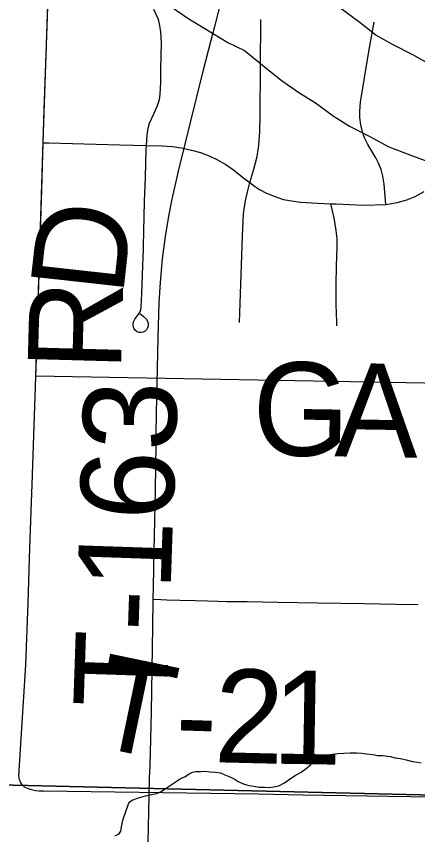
# Model space of a CAD drawing. Extents: x 2.4 to 73.1, y 4.5 to 25.6.
# Drawn here: x 48.3282 to 48.4503, y 21.5419 to 21.7904 of the extents above; entities that cross this region are included whole.
import ezdxf

# ---------------------------------------------------------------- set-up
doc = ezdxf.new("R2010")
doc.units = 0
for name, color, linetype in [('GM_X_City_Street', 7, 'Continuous'), ('GM_X_County_Road', 7, 'Continuous'), ('GM_X_County_Road_Text', 7, 'Continuous'), ('GM_X_Major_River', 7, 'Continuous'), ('GM_X_Minor_River', 7, 'Continuous'), ('GM_X_Section', 7, 'Continuous'), ('GM_X_Township_Road', 7, 'Continuous'), ('GM_X_Township_Road_Text', 7, 'Continuous')]:
    doc.layers.add(name, color=color, linetype=linetype)

msp = doc.modelspace()

# ---------------------------------------------------------------- linework, layer by layer
at = {"layer": 'GM_X_City_Street'}
for points in [[(48.36583, 21.7002), (48.36681, 21.69941), (48.36783, 21.69843), (48.36825, 21.69759), (48.36837, 21.69699), (48.36835, 21.69637), (48.36818, 21.69578), (48.36784, 21.69525), (48.36739, 21.69484), (48.36684, 21.69454), (48.36623, 21.69441), (48.36562, 21.69444), (48.36503, 21.69465), (48.36452, 21.695), (48.36412, 21.69548), (48.36386, 21.69604), (48.36375, 21.69665), (48.36379, 21.69726), (48.36397, 21.69786), (48.36425, 21.69841), (48.3652, 21.69965), (48.36586, 21.70069), (48.36607, 21.70127), (48.36622, 21.70218), (48.36643, 21.70623), (48.36669, 21.71461), (48.36676, 21.71522), (48.36673, 21.71555), (48.3668, 21.71615), (48.36726, 21.73419), (48.3675, 21.74164), (48.36775, 21.75004), (48.36783, 21.75121), (48.36804, 21.75437), (48.36832, 21.75652), (48.36879, 21.758), (48.37007, 21.76084), (48.37121, 21.76339), (48.37175, 21.76517), (48.37197, 21.7667), (48.37214, 21.77042), (48.37219, 21.77447), (48.37237, 21.78239), (48.3722, 21.7856), (48.37188, 21.78766), (48.37146, 21.78946), (48.37006, 21.79251)], [(48.39925, 21.73995), (48.40051, 21.744), (48.40147, 21.74791), (48.40196, 21.7513), (48.40229, 21.75532), (48.40243, 21.76029), (48.40261, 21.78952)], [(48.44065, 21.73334), (48.44018, 21.73946), (48.43974, 21.74186), (48.43917, 21.74389), (48.43839, 21.74588), (48.43756, 21.7475), (48.43517, 21.75152), (48.4342, 21.75352), (48.43355, 21.75532), (48.43302, 21.75748), (48.43273, 21.75969), (48.43268, 21.7616), (48.43294, 21.76443), (48.43547, 21.7798), (48.43704, 21.78867)], [(48.33641, 21.75207), (48.33808, 21.75202), (48.35976, 21.75141), (48.36783, 21.75121), (48.37252, 21.75109), (48.37565, 21.75087), (48.37845, 21.75047), (48.38153, 21.74983), (48.38425, 21.74905), (48.38691, 21.74805), (48.38947, 21.74683), (48.39193, 21.74543), (48.39428, 21.74385), (48.39748, 21.74134), (48.39925, 21.73995), (48.40064, 21.73887), (48.40216, 21.73786), (48.40433, 21.73676), (48.40718, 21.7356), (48.4095, 21.73486), (48.41189, 21.73437), (48.41464, 21.73402), (48.41988, 21.73366), (48.42394, 21.73352), (48.42548, 21.73347), (48.43386, 21.73312), (48.44065, 21.73334)], [(48.39614, 21.69747), (48.3962, 21.70028), (48.397, 21.72363), (48.39738, 21.73047), (48.39763, 21.73258), (48.39805, 21.73487), (48.39887, 21.73833), (48.39925, 21.73995)], [(48.44065, 21.73334), (48.44411, 21.73392), (48.44705, 21.73467), (48.44957, 21.73576), (48.45229, 21.7372)], [(48.42572, 21.6964), (48.4257, 21.69733), (48.42562, 21.70042), (48.42556, 21.70286), (48.42553, 21.70563), (48.42556, 21.70903), (48.42568, 21.7146), (48.42587, 21.72048), (48.42579, 21.72295), (48.42551, 21.7254), (48.42495, 21.72922), (48.42394, 21.73352)]]:
    msp.add_lwpolyline(points, dxfattribs=at)
at = {"layer": 'GM_X_County_Road'}
for points in [[(48.07911, 21.8561), (48.33965, 21.84655), (48.33875, 21.8228), (48.33629, 21.75234), (48.33401, 21.68125), (48.4581, 21.67897), (48.45542, 21.55329), (48.58008, 21.55159), (48.57249, 21.22274)], [(48.38749, 21.78322), (48.38858, 21.78742), (48.39203, 21.80097), (48.39632, 21.81761)], [(48.36988, 21.61339), (48.36995, 21.61713), (48.3702, 21.62831), (48.37028, 21.63266), (48.37052, 21.64664), (48.37074, 21.66055), (48.37073, 21.66303), (48.37087, 21.66985), (48.37108, 21.67886), (48.37135, 21.69284), (48.37168, 21.70341), (48.37206, 21.70963), (48.37271, 21.71676), (48.37358, 21.72356), (48.37458, 21.72971), (48.3756, 21.73491), (48.37754, 21.74341), (48.38117, 21.7582), (48.38516, 21.77418), (48.38749, 21.78322)], [(48.36837, 21.53951), (48.36857, 21.54881), (48.36879, 21.55903), (48.3689, 21.56275), (48.36931, 21.57921), (48.36974, 21.605), (48.36988, 21.61339)]]:
    msp.add_lwpolyline(points, dxfattribs=at)
at = {"layer": 'GM_X_Major_River'}
for points in [[(48.37492, 21.79366), (48.38069, 21.7897), (48.38553, 21.78672), (48.39262, 21.78254), (48.39767, 21.78013), (48.4036, 21.77522), (48.40879, 21.77109), (48.41418, 21.76734), (48.41921, 21.76416), (48.4246, 21.76022), (48.42963, 21.75705), (48.43561, 21.75404), (48.44159, 21.75084), (48.44797, 21.74838), (48.45341, 21.74634)], [(48.56237, 21.7921), (48.55751, 21.78806), (48.55249, 21.78478), (48.54672, 21.78172), (48.54151, 21.77826), (48.53591, 21.77481), (48.53036, 21.77287), (48.52483, 21.77189), (48.51874, 21.77091), (48.5069, 21.76782), (48.5008, 21.76666), (48.49549, 21.76662), (48.4902, 21.76734), (48.48415, 21.76769), (48.47753, 21.76844), (48.47225, 21.76935), (48.46567, 21.77143), (48.46004, 21.77329), (48.4546, 21.77553), (48.44882, 21.77872), (48.44265, 21.78193), (48.43761, 21.78472), (48.43279, 21.78846), (48.42629, 21.79338)]]:
    msp.add_lwpolyline(points, dxfattribs=at)
at = {"layer": 'GM_X_Minor_River'}
msp.add_lwpolyline([(48.35825, 21.5416), (48.3594, 21.54195), (48.36, 21.54288), (48.36023, 21.5442), (48.36067, 21.54628), (48.3615, 21.54892), (48.36212, 21.55061), (48.36253, 21.55174), (48.36369, 21.55247), (48.36542, 21.55299), (48.36753, 21.55369), (48.36982, 21.55419), (48.37096, 21.55435), (48.37212, 21.55489), (48.37348, 21.5558), (48.37444, 21.55634), (48.37715, 21.55817), (48.37812, 21.5589), (48.37947, 21.55943), (48.38082, 21.56034), (48.38179, 21.56088), (48.38274, 21.56105), (48.38426, 21.561), (48.3856, 21.56115), (48.38711, 21.56092), (48.38882, 21.56087), (48.39033, 21.56064), (48.39164, 21.56003), (48.39314, 21.55942), (48.39445, 21.55881), (48.39576, 21.55801), (48.39707, 21.5574), (48.3982, 21.55699), (48.39914, 21.55677), (48.40047, 21.55655), (48.40198, 21.55631), (48.40369, 21.55626), (48.4052, 21.55622), (48.40654, 21.55637), (48.40807, 21.55671), (48.4098, 21.55761), (48.41135, 21.5587), (48.41309, 21.55979), (48.41484, 21.56088), (48.41639, 21.56198), (48.41775, 21.56308), (48.41872, 21.564), (48.41969, 21.56474), (48.42277, 21.56598), (48.4243, 21.56631), (48.42601, 21.56646), (48.42791, 21.56659), (48.42982, 21.56673), (48.43172, 21.56667), (48.43323, 21.56663), (48.43475, 21.5664), (48.43664, 21.56615), (48.43815, 21.56592), (48.43967, 21.56587), (48.44194, 21.56562), (48.44345, 21.56519), (48.44515, 21.56496), (48.44685, 21.56453), (48.44873, 21.56409), (48.45025, 21.56386), (48.45138, 21.56364)], dxfattribs=at)
at = {"layer": 'GM_X_Section'}
for points in [[(48.09283, 22.06235), (48.5925, 22.05433), (48.57937, 21.55093), (48.07944, 21.56274)], [(48.0766, 21.56261), (48.07944, 21.56274), (48.57937, 21.55093), (48.56812, 21.03025), (48.0642, 21.04105)]]:
    msp.add_lwpolyline(points, close=True, dxfattribs=at)
at = {"layer": 'GM_X_Township_Road'}
for points in [[(48.33641, 21.75207), (48.33672, 21.76208), (48.33727, 21.779), (48.33814, 21.80312), (48.33883, 21.82157), (48.33891, 21.82347)], [(48.33413, 21.68098), (48.33457, 21.6924), (48.33477, 21.69924), (48.33597, 21.73781), (48.33641, 21.75207)], [(48.32995, 21.55695), (48.32956, 21.55755), (48.32938, 21.55806), (48.3292, 21.5585), (48.32908, 21.55907), (48.32903, 21.55976), (48.33107, 21.59341), (48.33183, 21.61226), (48.33238, 21.62902), (48.33301, 21.64825), (48.33413, 21.68098)], [(48.36988, 21.61339), (48.37218, 21.61328), (48.37399, 21.6132), (48.37801, 21.61311), (48.38266, 21.61301), (48.38639, 21.61292), (48.3895, 21.61283), (48.39229, 21.61272), (48.39413, 21.6127), (48.39843, 21.61266), (48.40778, 21.6125), (48.41987, 21.61229), (48.43412, 21.61205), (48.43868, 21.61194), (48.44362, 21.61183), (48.45048, 21.61177)], [(48.32995, 21.55695), (48.33065, 21.55638), (48.33153, 21.55595), (48.33243, 21.55565), (48.33324, 21.55545), (48.33407, 21.55528), (48.33515, 21.55518), (48.33652, 21.55518), (48.40188, 21.55422), (48.41537, 21.55399), (48.45452, 21.55332), (48.45511, 21.55332)]]:
    msp.add_lwpolyline(points, dxfattribs=at)

# ---------------------------------------------------------------- texts
at = {"layer": 'GM_X_County_Road_Text'}
for s, rotation, p in [('D', 83.6797, (48.36063, 21.70517)), ('R', 88.425, (48.36003, 21.68247))]:
    msp.add_text(s, height=0.02841, rotation=rotation, dxfattribs=at).set_placement(p)
at = {"layer": 'GM_X_Township_Road_Text'}
for s, height, rotation, p in [('G', 0.02841, 359.0747, (48.39991, 21.65719)), ('A', 0.02841, 359.071, (48.42491, 21.65678)), ('T-163', 0.028409, 88.0478, (48.37393, 21.58004)), ('T', 0.02841, 348.2303, (48.35015, 21.56918)), ('2', 0.02841, 358.645, (48.3882, 21.56385)), ('1', 0.02841, 359.1143, (48.40595, 21.56342)), ('-', 0.02841, 358.2209, (48.37631, 21.56421))]:
    msp.add_text(s, height=height, rotation=rotation, dxfattribs=at).set_placement(p)

doc.saveas('drawing.dxf')
